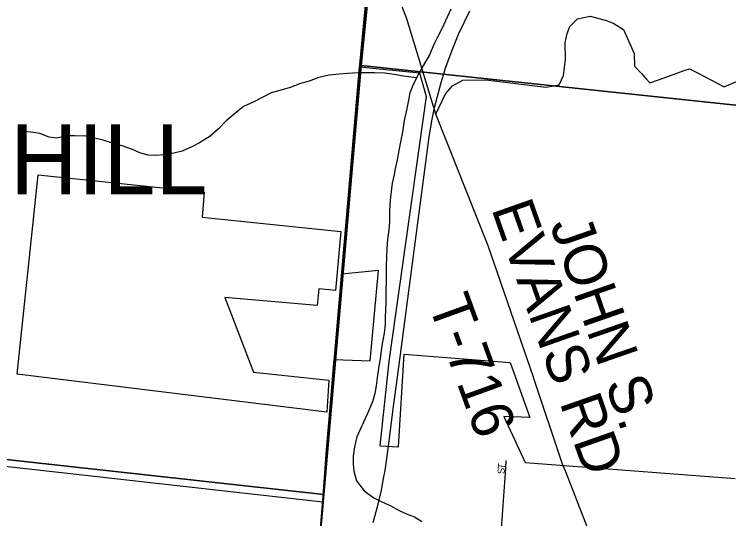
# Model space of a CAD drawing. Extents: x 1715311 to 2083412, y 146837 to 553079.
# Drawn here: x 1946662 to 1951779, y 328616 to 332227 of the extents above; entities that cross this region are included whole.
import ezdxf

# ---------------------------------------------------------------- set-up
doc = ezdxf.new("R2010")
doc.units = 0
for name, color, linetype in [('GM_X_City_Street', 7, 'Continuous'), ('GM_X_City_Street_Text', 7, 'Continuous'), ('GM_X_Corporation', 7, 'Continuous'), ('GM_X_Corporation_Text', 7, 'Continuous'), ('GM_X_Minor_River', 7, 'Continuous'), ('GM_X_Rail_Line', 7, 'Continuous'), ('GM_X_Section', 7, 'Continuous'), ('GM_X_State_Route', 7, 'Continuous'), ('GM_X_Township', 7, 'Continuous'), ('GM_X_Township_Road', 7, 'Continuous'), ('GM_X_Township_Road_Text', 7, 'Continuous'), ('GM_X_Township_ROW', 7, 'Continuous')]:
    doc.layers.add(name, color=color, linetype=linetype)

msp = doc.modelspace()

# ---------------------------------------------------------------- linework, layer by layer
at = {"layer": 'GM_X_City_Street'}
for points in [[(1950070.6, 327418.7), (1950071.5, 327431.7), (1950103.2, 327876.4), (1950181.9, 328978.7), (1950185.6, 329032.1)], [(1951245.1, 325069.4), (1951232.3, 325120.1), (1951230.9, 325125.9), (1951240.7, 325224.2), (1951308, 325902.1), (1951309, 325913.2), (1951308.6, 326006.8), (1951307.5, 326283.8), (1951306.8, 326447.9), (1951305.1, 326868.9), (1951303.3, 327316.6), (1951303, 327365.6), (1951276.1, 327414.5), (1951220.5, 327515.8), (1951074.5, 327781.9), (1951056.7, 327814.3), (1951031.9, 327877.4), (1950911.8, 328184.1), (1950611.6, 328950.6), (1950592.1, 329000.1)]]:
    msp.add_lwpolyline(points, dxfattribs=at)
at = {"layer": 'GM_X_Corporation'}
msp.add_lwpolyline([(1946231.5, 329032.2), (1948871.8, 328736.2), (1948903.1, 329158), (1948954.4, 329755.3), (1949210.3, 329745.5), (1949269.7, 330391.7), (1949007, 330367.6), (1949135.9, 331851.8), (1949563.5, 331806.9), (1949612, 331637.7), (1949345.4, 329740.3), (1949279.7, 329138.3), (1949414.2, 329130.9), (1949454.5, 329794.1), (1950213.9, 329734.7), (1950354.2, 329341), (1950169.4, 329348.6), (1950320.6, 329018.6), (1951825, 328903.6)], dxfattribs=at)
msp.add_lwpolyline([(1948901, 329378.6), (1946683.7, 329650.9), (1946833.7, 331078), (1948022.1, 330953.1), (1948006.6, 330775.8), (1949000.1, 330671.3), (1948963.2, 330249), (1948842.9, 330261.6), (1948832.4, 330142.1), (1948169.5, 330200.6), (1948376.5, 329664.6), (1948915.6, 329607.2)], close=True, dxfattribs=at)
at = {"layer": 'GM_X_Minor_River'}
for points in [[(1949788.1, 332262.7), (1949751.9, 332180.8), (1949727.7, 332128.9), (1949693.5, 332063), (1949667.3, 332011), (1949635.1, 331937.1), (1949592.9, 331863.3), (1949558.7, 331803.4), (1949520.4, 331729.5), (1949496.2, 331665.5), (1949486, 331611.6), (1949471.7, 331539.6), (1949455.4, 331465.6), (1949443.1, 331383.6), (1949430.9, 331325.6), (1949416.6, 331251.6)], [(1949542.6, 331772.2), (1949450.8, 331783.8), (1949383, 331796.1), (1949315.2, 331804.5), (1949241.4, 331808.8), (1949181.6, 331809), (1949125.7, 331807.3), (1949047.9, 331803.6), (1948990, 331797.9), (1948918.1, 331792.2), (1948844.2, 331774.5), (1948768.2, 331744.8), (1948712.3, 331731), (1948638.4, 331703.4), (1948564.4, 331681.7), (1948502.5, 331665.9), (1948452.5, 331638.1), (1948372.5, 331598.5), (1948304.5, 331566.7), (1948250.5, 331524.9), (1948180.4, 331465.2), (1948124.3, 331407.4), (1948066.2, 331353.6), (1947988.2, 331306), (1947934.2, 331278.2), (1947864.2, 331246.5), (1947804.3, 331232.7), (1947732.4, 331221), (1947674.5, 331217.3), (1947620.6, 331217.5), (1947560.8, 331235.8), (1947509.1, 331260), (1947435.3, 331284.4), (1947365.6, 331304.7), (1947297.8, 331325), (1947228.1, 331343.3), (1947174.2, 331353.6), (1947096.4, 331357.9), (1947044.5, 331356.2), (1946964.6, 331340.5), (1946910.8, 331346.8), (1946845.1, 331373.1), (1946779.3, 331383.4), (1946705.5, 331389.7)], [(1949416.6, 331251.6), (1949404.4, 331185.6), (1949392.2, 331133.6), (1949381.9, 331079.6), (1949369.7, 331017.6), (1949361.5, 330957.6), (1949355.2, 330895.6), (1949348.9, 330825.6), (1949348.6, 330741.5), (1949344.3, 330687.5), (1949336, 330615.5), (1949329.8, 330551.5), (1949327.5, 330485.5), (1949325.3, 330429.4), (1949325, 330375.4), (1949326.8, 330315.3), (1949324.5, 330253.3), (1949324.1, 330169.2), (1949321.9, 330109.2), (1949319.7, 330059.2), (1949317.5, 330007.1), (1949311.2, 329945.1), (1949303, 329893.1), (1949292.8, 329839.1), (1949282.5, 329761.1), (1949274.3, 329709.1), (1949261.9, 329625.1), (1949253.7, 329567.1), (1949243.5, 329511.1), (1949227.3, 329453.1), (1949191, 329369.2), (1949164.8, 329311.3), (1949140.6, 329253.4), (1949116.4, 329201.4), (1949098.2, 329129.5), (1949089.9, 329063.5), (1949089.7, 329005.4), (1949093.4, 328955.4), (1949113.1, 328887.2), (1949168.6, 328814.9), (1949236.3, 328764.6), (1949294, 328736.3), (1949359.7, 328708), (1949419.5, 328675.7), (1949475.2, 328647.5), (1949529, 328629.2), (1949580.7, 328597)]]:
    msp.add_lwpolyline(points, dxfattribs=at)
at = {"layer": 'GM_X_Rail_Line'}
msp.add_lwpolyline([(1949232.6, 328589.5), (1949269.4, 328721.2), (1949291.4, 328821.4), (1949306.7, 328904.5), (1949317.9, 328960.3), (1949330.5, 329047.4), (1949344, 329153.5), (1949378.6, 329418.6), (1949411.4, 329664), (1949634.7, 331349.1), (1949655, 331475.8), (1949672, 331560.7), (1949719.7, 331739.1), (1949752, 331847.9), (1949799.2, 331970.6), (1949846.4, 332089.2), (1949924.1, 332252.8)], dxfattribs=at)
at = {"layer": 'GM_X_Section'}
for points in [[(1949642.3, 337194.4), (1955440.9, 336668.5), (1954897.2, 331252.1), (1949146.7, 331860), (1949380.3, 334200.2)], [(1944133.8, 334673.8), (1949380.3, 334200.2), (1949146.7, 331860), (1948878.6, 328789.8), (1943636.2, 329367.4)], [(1949146.7, 331860), (1954897.2, 331252.1), (1954563.6, 326023.5), (1948672.9, 326443.5), (1948878.6, 328789.8)], [(1943636.2, 329367.4), (1948878.6, 328789.8), (1948672.9, 326443.5), (1948406.9, 323469.3), (1943174.4, 323900.9)]]:
    msp.add_lwpolyline(points, close=True, dxfattribs=at)
at = {"layer": 'GM_X_State_Route'}
for points in [[(1949139.7, 331892.7), (1949225.1, 332794), (1949357.6, 334202.1), (1949433, 334542.3), (1949508.6, 334817.5), (1949871.4, 336084.9), (1949924.8, 336434.1), (1950055.6, 337258.9)], [(1949010.4, 330407.1), (1949122.3, 331708.5), (1949139.7, 331892.7)], [(1948955.7, 329770.4), (1949010.4, 330407.1)], [(1948873.8, 328761.9), (1948898.9, 329109.9), (1948955.7, 329770.4)], [(1948795.5, 327754.3), (1948788.5, 327807.6), (1948828.6, 328232.6), (1948872.7, 328746.9), (1948873.8, 328761.9)]]:
    msp.add_lwpolyline(points, dxfattribs=at)
at = {"layer": 'GM_X_Township'}
for points in [[(1949822.6, 339497.5), (1949762.5, 338856.4), (1949604.2, 337168), (1949357.5, 334202.1), (1949225.1, 332794), (1949122.3, 331708.5), (1948898.9, 329109.9), (1948872.7, 328747), (1948828.6, 328232.6), (1948788.5, 327807.6), (1948803.4, 327694.2), (1948791.4, 327612.1), (1948771.5, 327408.1), (1948732.6, 327011.5), (1948684.1, 326651.9), (1948662, 326462.8), (1948636.3, 326216.3), (1948351.3, 323456.9), (1948297.9, 322811.6), (1948156.8, 321106.8), (1947308.2, 311382.6)], [(1947308.2, 311382.6), (1948156.8, 321106.8), (1948297.9, 322811.6), (1948351.3, 323456.9), (1948636.3, 326216.3), (1948662, 326462.8), (1948684.1, 326651.9), (1948732.6, 327011.5), (1948771.5, 327408.1), (1948791.4, 327612.1), (1948803.4, 327694.2), (1948788.5, 327807.6), (1948828.6, 328232.6), (1948872.7, 328747), (1948898.9, 329109.9), (1949122.3, 331708.5), (1949225.1, 332794), (1949357.5, 334202.1), (1949604.2, 337168), (1949762.5, 338856.4), (1949822.6, 339497.5)]]:
    msp.add_lwpolyline(points, dxfattribs=at)
at = {"layer": 'GM_X_Township_Road'}
for points in [[(1950383, 329620.2), (1950380.2, 329628.6), (1950056.2, 330570), (1949680.9, 331512.5), (1949472.7, 332194.7), (1949308.9, 332624.6), (1949225.1, 332794)], [(1950592.1, 329000.1), (1950383, 329620.2)]]:
    msp.add_lwpolyline(points, dxfattribs=at)
at = {"layer": 'GM_X_Township_ROW'}
msp.add_lwpolyline([(1949680.9, 331512.5), (1949751.8, 331658.5), (1949801.8, 331714.8), (1949874.8, 331754.4), (1950039.5, 331758.6), (1950468.9, 331706.4), (1950566.1, 331722.4), (1950596.1, 331787.8), (1950610.2, 331904.4), (1950609.1, 332021.8), (1950622.1, 332090.7), (1950640.4, 332139.2), (1950695.3, 332194.2), (1950786.8, 332214.6), (1950903.1, 332183.4), (1950956.9, 332160.8), (1951025.9, 332118.8), (1951101.2, 331946.4), (1951104.6, 331855.5), (1951154.3, 331802.1), (1951189.1, 331764.8), (1951214.7, 331737.2), (1951275.5, 331758.6), (1951467.9, 331826.5), (1951499, 331837.5), (1951560.2, 331805.3), (1951740.9, 331710.5), (1951747.2, 331707.2), (1951834, 331745.8)], dxfattribs=at)

# ---------------------------------------------------------------- texts
at = {"layer": 'GM_X_City_Street_Text'}
for s, rotation, p in [('T', 84.1698, (1950174.1, 328969.4)), ('S', 88.9618, (1950173.6, 328935.3))]:
    msp.add_text(s, height=50, rotation=rotation, dxfattribs=at).set_placement(p)
at = {"layer": 'GM_X_Corporation_Text'}
msp.add_text('OAK HILL', height=500, rotation=0, dxfattribs=at).set_placement((1945034.6, 330939))
at = {"layer": 'GM_X_Township_Road_Text'}
for s, rotation, p in [('EVANS RD', 289.384, (1950077.3, 330836.4)), ('JOHN S.', 289.1559, (1950496.1, 330721.8)), ('T-716', 289.9338, (1949624, 330157.7))]:
    msp.add_text(s, height=300, rotation=rotation, dxfattribs=at).set_placement(p)

doc.saveas('drawing.dxf')
